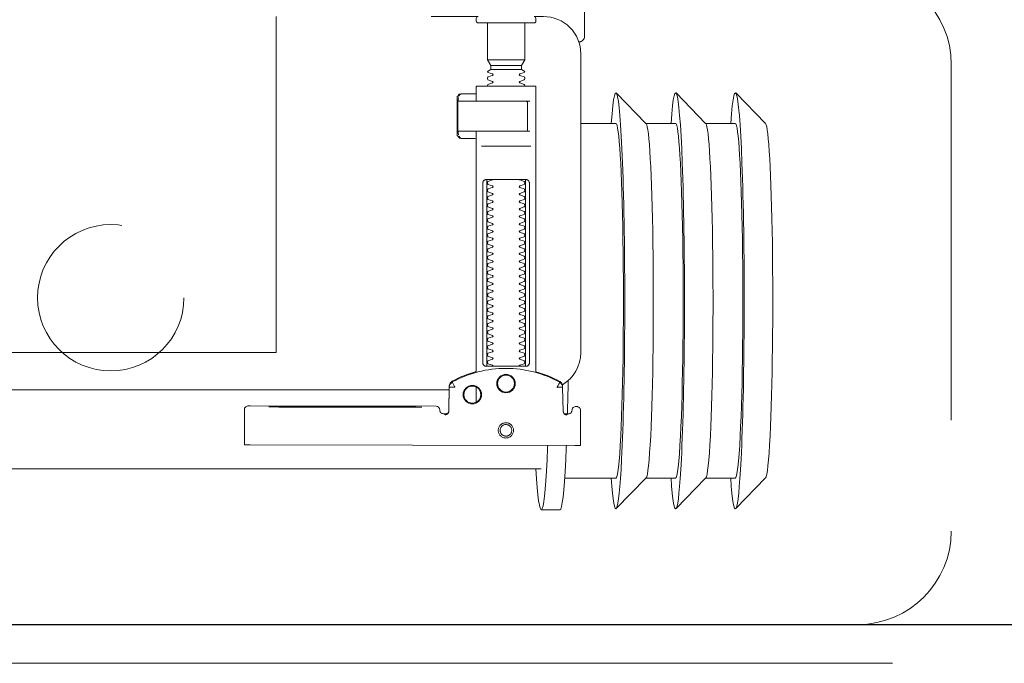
# Model space of a CAD drawing. Header units: millimetres. Extents: x 23192 to 177760, y -399809 to -79279.
# Tile 702 of 830: x 74046 to 74073, y -194641 to -194623. Entities that reach past the tile are written whole.
import ezdxf

# ---------------------------------------------------------------- set-up
doc = ezdxf.new("R2010")
doc.units = ezdxf.units.MM
doc.linetypes.add('DASHDOT', pattern=[25.4, 12.7, -6.35, 0, -6.35])
doc.linetypes.add('HIDDEN2', pattern=[4.7625, 3.175, -1.5875])
doc.layers.get('0').update_dxf_attribs({"lineweight": 0})
for name, color, linetype, lineweight in [('!! 0_ Istn-sciany', 3, 'Continuous', 30), ('!! 0_Osie', 1, 'DASHDOT', 13), ('!! wymiary osi', 250, 'Continuous', 9), ('0-osie-liniA', 14, 'DASHDOT', 5)]:
    doc.layers.add(name, color=color, linetype=linetype, lineweight=lineweight)
doc.layers.add('!! 2_WYBURZENIA DO REMONTU', color=7, linetype='Continuous', lineweight=0, true_color=0x4d4d4d, plot=False)
doc.layers.add('!!_@ wypos sanit nd', color=7, linetype='Continuous', lineweight=0, plot=False)
doc.styles.add('TXT', font='simplex.shx')
doc.dimstyles.new('DIM50', dxfattribs={"dimscale": 5, "dimtxt": 2.5, "dimasz": 1.5, "dimexe": 0, "dimexo": 0, "dimgap": 0.5, "dimtad": 1, "dimdec": 4, "dimrnd": 0.5, "dimdsep": 46, "dimtxsty": 'TXT', "dimblk1": 'TICK1', "dimblk2": 'TICK1', "dimsah": 1, "dimcen": 0, "dimse1": 1, "dimse2": 1, "dimclrd": 1, "dimclre": 7, "dimclrt": 9, "dimadec": 0, "dimazin": 0, "dimtfac": 1, "dimtdec": 4, "dimtmove": 2, "dimatfit": 3, "dimldrblk": 'TICK1', "dimfxl": 1, "dimtolj": 1, "dimarcsym": 0})

# ---------------------------------------------------------------- blocks, each defined once
blk = doc.blocks.new('A$Cff2eaf8b')
for points in [[(-0.24945, 0.09108), (-0.24147, 0.09927)], [(-0.24136, 0.09113), (-0.23342, 0.09113), (-0.22548, 0.09927)], [(-0.22538, 0.09113), (-0.21743, 0.09113), (-0.2095, 0.09927)], [(-0.18941, 0.09963), (-0.19441, 0.09963)], [(-0.19567, 0.09113), (-0.20939, 0.09113)], [(-0.18941, 0.08863), (-0.04454, 0.08863), (-0.04035, 0.08853), (-0.03617, 0.08824), (-0.032, 0.08775), (-0.02786, 0.08707), (-0.02376, 0.08619), (-0.0197, 0.08513), (-0.0157, 0.08388), (-0.01176, 0.08244), (-0.00789, 0.08082), (-0.0041, 0.07902), (-0.0004, 0.07705), (0.0032, 0.0749), (0.0067, 0.0726), (0.01009, 0.07012), (0.01337, 0.0675)], [(-0.19839, 0.08237), (-0.11148, 0.08219)], [(-0.19594, 0.07411), (-0.19609, 0.07411), (-0.19639, 0.07411), (-0.19593, 0.07402), (-0.19578, 0.07396), (-0.19564, 0.07387), (-0.19551, 0.07376), (-0.1954, 0.07363), (-0.19532, 0.07349), (-0.19526, 0.07333), (-0.19523, 0.07317)], [(-0.16479, 0.06647), (-0.16466, 0.07302), (-0.16465, 0.07318), (-0.16461, 0.07333), (-0.16454, 0.07348), (-0.16445, 0.07361), (-0.16435, 0.07373), (-0.16422, 0.07383), (-0.16409, 0.07391), (-0.16394, 0.07396), (-0.16349, 0.07404), (-0.1638, 0.07405), (-0.16395, 0.07405)], [(-0.12195, 0.07209), (-0.15195, 0.07215)], [(-0.15195, 0.07205), (-0.12195, 0.07199)], [(-0.172, 0.07079), (-0.172, 0.06674)], [(0.16493, 0.0675), (-0.16477, 0.0675)], [(-0.172, 0.06279), (-0.172, -0.00182)], [(-0.1852, 0.06018), (-0.1852, 0.01218)], [(-0.1748, 0.01218), (-0.1748, 0.06018)], [(-0.11847, -0.0325), (-0.11847, 0.0575), (0.11153, 0.0575), (0.11153, -0.0325)], [(-0.17342, 0.00218), (-0.18659, 0.00218)], [(-0.172, 0.00012), (-0.17167, 0.00018), (-0.1682, 0.00018), (-0.1681, 0.00018), (-0.16799, 0.00016), (-0.16789, 0.00007), (-0.16779, 0.00006), (-0.16762, 0.00005), (-0.16752, 0.00005), (-0.16741, 0.00003), (-0.1673, -0.00004), (-0.16725, -0.00018), (-0.16725, -0.00044), (-0.16711, -0.00046), (-0.16701, -0.0005), (-0.16693, -0.00056), (-0.16688, -0.0007), (-0.16688, -0.01094), (-0.16692, -0.01107), (-0.16701, -0.01115), (-0.16725, -0.0112), (-0.16725, -0.01147), (-0.16728, -0.01157), (-0.16735, -0.01164), (-0.16746, -0.01168), (-0.16762, -0.01169), (-0.16775, -0.0117), (-0.16789, -0.01172), (-0.16797, -0.01179), (-0.16807, -0.01182), (-0.1682, -0.01182), (-0.17167, -0.01182), (-0.172, -0.01177)], [(-0.16829, 0.00017), (-0.16772, 0.00003), (-0.16738, -0.00042)], [(-0.18633, -0.00182), (-0.17526, -0.00182), (-0.17367, -0.00182)], [(-0.16723, -0.00083), (-0.16714, -0.00136), (-0.16713, -0.00163)], [(-0.24945, -0.00383), (-0.24147, -0.01202)], [(-0.24136, -0.00387), (-0.23342, -0.00387), (-0.22548, -0.01202)], [(-0.22538, -0.00387), (-0.21743, -0.00387), (-0.2095, -0.01202)], [(-0.2, -0.00387), (-0.20939, -0.00387)], [(-0.18633, -0.00982), (-0.18551, -0.00982), (-0.18567, -0.00972), (-0.1857, -0.00962)], [(-0.16713, -0.01002), (-0.16714, -0.01028), (-0.16723, -0.01081)], [(-0.16738, -0.01122), (-0.16772, -0.01167), (-0.16829, -0.01182)], [(-0.1841, -0.0183), (-0.1759, -0.0183)], [(-0.175, -0.02092), (-0.185, -0.02092)], [(-0.1759, -0.01936), (-0.1841, -0.01936)], [(-0.20001, -0.0258), (-0.19988, -0.02576), (-0.19976, -0.02573), (-0.19963, -0.02571), (-0.19948, -0.02571)], [(-0.20099, -0.02721), (-0.20099, -0.0722)]]:
    blk.add_lwpolyline(points)
for points in [[(-0.19989, 0.08236), (-0.19995, 0.07336, 0.009369), (-0.19994, 0.07293), (-0.19992, 0.07276), (-0.19986, 0.07259), (-0.19979, 0.07243), (-0.19968, 0.07229), (-0.19955, 0.07217), (-0.19941, 0.07208), (-0.19924, 0.07201), (-0.19908, 0.07197), (-0.19895, 0.07196), (-0.1988, 0.07196)], [(-0.16413, 0.07389), (-0.16324, 0.07389), (-0.16303, 0.07386), (-0.16283, 0.0738), (-0.16264, 0.07369), (-0.16249, 0.07354), (-0.16237, 0.07337), (-0.16228, 0.07317), (-0.16225, 0.07297, 0.002299), (-0.16224, 0.07285, 0.40455), (-0.16124, 0.07188), (-0.11145, 0.07178), (-0.11127, 0.07178), (-0.11111, 0.07178), (-0.111, 0.07178), (-0.11083, 0.07179), (-0.11065, 0.07183), (-0.11049, 0.0719), (-0.11033, 0.072), (-0.1102, 0.07212), (-0.11009, 0.07227), (-0.11001, 0.07243), (-0.10996, 0.07261), (-0.10995, 0.07279), (-0.10997, 0.08178), (-0.10998, 0.08217)], [(-0.19576, 0.07395), (-0.19665, 0.07395, 0.282591), (-0.19754, 0.0734), (-0.19758, 0.07331), (-0.19761, 0.0732), (-0.19763, 0.07311), (-0.19764, 0.07296, -0.415352), (-0.19865, 0.07196)], [(-0.19623, 0.07426), (-0.19588, 0.0742), (-0.19555, 0.07399), (-0.19533, 0.07367), (-0.19523, 0.07332), (-0.19513, 0.06676), (-0.19513, 0.0667, 0.265347), (-0.19435, 0.06544, 0.125711), (-0.17997, 0.06173, 0.125711), (-0.16558, 0.06538, 0.26954), (-0.1648, 0.06667), (-0.16467, 0.07322), (-0.16464, 0.07344), (-0.16456, 0.07365), (-0.16444, 0.07383), (-0.16428, 0.07399), (-0.1641, 0.0741), (-0.16389, 0.07417), (-0.16368, 0.0742)], [(-0.15993, -0.0325), (-0.17249, -0.0325, 0.405519), (-0.172, -0.032), (-0.172, -0.0313, 0.414214), (-0.1725, -0.0308), (-0.1875, -0.0308, 0.414214), (-0.188, -0.0313), (-0.188, -0.032, 0.405519), (-0.18751, -0.0325), (-0.19, -0.0325, -0.414214), (-0.2, -0.0225), (-0.2, 0.0575, -0.266001), (-0.19506, 0.06612)], [(-0.19513, 0.06651), (-0.19511, 0.06632), (-0.19509, 0.06622), (-0.19506, 0.06612), (-0.19503, 0.06602), (-0.19498, 0.06592), (-0.19493, 0.06582), (-0.19488, 0.06573), (-0.19482, 0.06564), (-0.19475, 0.06556), (-0.19468, 0.06548), (-0.1946, 0.06541), (-0.19452, 0.06535), (-0.19443, 0.06529), (-0.19434, 0.06524), (-0.19358, 0.06483), (-0.19281, 0.06445), (-0.19203, 0.0641), (-0.19125, 0.06376), (-0.19045, 0.06345), (-0.18964, 0.06316), (-0.18882, 0.06289), (-0.188, 0.06265), (-0.188, -0.01362, 0.414214), (-0.1878, -0.01382), (-0.17545, -0.01382), (-0.1722, -0.01382, 0.414214), (-0.172, -0.01362), (-0.172, -0.00982)], [(-0.172, 0.0626), (-0.17117, 0.06284), (-0.17034, 0.0631), (-0.16952, 0.06339), (-0.16872, 0.0637), (-0.16792, 0.06404), (-0.16713, 0.06439), (-0.16635, 0.06477), (-0.16558, 0.06518), (-0.16557, 0.06518, 0.269546), (-0.16479, 0.06647)], [(-0.18353, 0.01118, 0.182836), (-0.18364, 0.01127), (-0.18485, 0.01168, 0.050055), (-0.185, 0.01194), (-0.185, 0.01222, 0.050055), (-0.18485, 0.01248), (-0.18364, 0.01289, 0.719897), (-0.18364, 0.01327), (-0.18485, 0.01368, 0.050055), (-0.185, 0.01394), (-0.185, 0.01422, 0.050055), (-0.18485, 0.01448), (-0.18364, 0.01489, 0.719897), (-0.18364, 0.01527), (-0.18485, 0.01568, 0.050055), (-0.185, 0.01594), (-0.185, 0.01622, 0.050055), (-0.18485, 0.01648), (-0.18364, 0.01689, 0.719897), (-0.18364, 0.01727), (-0.18485, 0.01768, 0.050055), (-0.185, 0.01794), (-0.185, 0.01822, 0.050055), (-0.18485, 0.01848), (-0.18364, 0.01889, 0.719897), (-0.18364, 0.01927), (-0.18485, 0.01968, 0.050055), (-0.185, 0.01994), (-0.185, 0.02022, 0.050055), (-0.18485, 0.02048), (-0.18364, 0.02089, 0.719897), (-0.18364, 0.02127), (-0.18485, 0.02168, 0.050055), (-0.185, 0.02194), (-0.185, 0.02222, 0.050055), (-0.18485, 0.02248), (-0.18364, 0.02289, 0.719897), (-0.18364, 0.02327), (-0.18485, 0.02368, 0.050055), (-0.185, 0.02394), (-0.185, 0.02422, 0.050055), (-0.18485, 0.02448), (-0.18364, 0.02489, 0.719897), (-0.18364, 0.02527), (-0.18485, 0.02568, 0.050055), (-0.185, 0.02594), (-0.185, 0.02622, 0.050055), (-0.18485, 0.02648), (-0.18364, 0.02689, 0.719897), (-0.18364, 0.02727), (-0.18485, 0.02768, 0.050055), (-0.185, 0.02794), (-0.185, 0.02822, 0.050055), (-0.18485, 0.02848), (-0.18364, 0.02889, 0.719897), (-0.18364, 0.02927), (-0.18485, 0.02968, 0.050055), (-0.185, 0.02994), (-0.185, 0.03022, 0.050055), (-0.18485, 0.03048), (-0.18364, 0.03089, 0.719897), (-0.18364, 0.03127), (-0.18485, 0.03168, 0.050055), (-0.185, 0.03194), (-0.185, 0.03222, 0.050055), (-0.18485, 0.03248), (-0.18364, 0.03289, 0.719897), (-0.18364, 0.03327), (-0.18485, 0.03368, 0.050055), (-0.185, 0.03394), (-0.185, 0.03422, 0.050055), (-0.18485, 0.03448), (-0.18364, 0.03489, 0.719897), (-0.18364, 0.03527), (-0.18485, 0.03568, 0.050055), (-0.185, 0.03594), (-0.185, 0.03622, 0.050055), (-0.18485, 0.03648), (-0.18364, 0.03689, 0.719897), (-0.18364, 0.03727), (-0.18485, 0.03768, 0.050055), (-0.185, 0.03794), (-0.185, 0.03822, 0.050055), (-0.18485, 0.03848), (-0.18364, 0.03889, 0.719897), (-0.18364, 0.03927), (-0.18485, 0.03968, 0.050055), (-0.185, 0.03994), (-0.185, 0.04022, 0.050055), (-0.18485, 0.04048), (-0.18364, 0.04089, 0.719897), (-0.18364, 0.04127), (-0.18485, 0.04168, 0.050055), (-0.185, 0.04194), (-0.185, 0.04222, 0.050055), (-0.18485, 0.04248), (-0.18364, 0.04289, 0.719897), (-0.18364, 0.04327), (-0.18485, 0.04368, 0.050055), (-0.185, 0.04394), (-0.185, 0.04422, 0.050055), (-0.18485, 0.04448), (-0.18364, 0.04489, 0.719897), (-0.18364, 0.04527), (-0.18485, 0.04568, 0.050055), (-0.185, 0.04594), (-0.185, 0.04622, 0.050055), (-0.18485, 0.04648), (-0.18364, 0.04689, 0.719897), (-0.18364, 0.04727), (-0.18485, 0.04768, 0.050055), (-0.185, 0.04794), (-0.185, 0.04822, 0.050055), (-0.18485, 0.04848), (-0.18364, 0.04889, 0.719897), (-0.18364, 0.04927), (-0.18485, 0.04968, 0.050055), (-0.185, 0.04994), (-0.185, 0.05022, 0.050055), (-0.18485, 0.05048), (-0.18364, 0.05089, 0.719897), (-0.18364, 0.05127), (-0.18485, 0.05168, 0.050055), (-0.185, 0.05194), (-0.185, 0.05222, 0.050055), (-0.18485, 0.05248), (-0.18364, 0.05289, 0.719897), (-0.18364, 0.05327), (-0.18485, 0.05368, 0.050055), (-0.185, 0.05394), (-0.185, 0.05422, 0.050055), (-0.18485, 0.05448), (-0.18364, 0.05489, 0.719897), (-0.18364, 0.05527), (-0.18485, 0.05568, 0.050055), (-0.185, 0.05594), (-0.185, 0.05622, 0.050055), (-0.18485, 0.05648), (-0.18364, 0.05689, 0.719897), (-0.18364, 0.05727), (-0.18485, 0.05768, 0.050055), (-0.185, 0.05794), (-0.185, 0.05822, 0.050055), (-0.18485, 0.05848), (-0.18364, 0.05889, 0.719897), (-0.18364, 0.05927), (-0.18485, 0.05968, 0.050055), (-0.185, 0.05994), (-0.185, 0.06022, 0.050055), (-0.18485, 0.06048), (-0.18364, 0.06089, 0.474594), (-0.18353, 0.06118)], [(-0.17647, 0.06118, 0.474594), (-0.17636, 0.06089), (-0.17515, 0.06048, 0.050055), (-0.175, 0.06022), (-0.175, 0.05994, 0.050055), (-0.17515, 0.05968), (-0.17636, 0.05927, 0.719897), (-0.17636, 0.05889), (-0.17515, 0.05848, 0.050055), (-0.175, 0.05822), (-0.175, 0.05794, 0.050055), (-0.17515, 0.05768), (-0.17636, 0.05727, 0.719897), (-0.17636, 0.05689), (-0.17515, 0.05648, 0.050055), (-0.175, 0.05622), (-0.175, 0.05594, 0.050055), (-0.17515, 0.05568), (-0.17636, 0.05527, 0.719897), (-0.17636, 0.05489), (-0.17515, 0.05448, 0.050055), (-0.175, 0.05422), (-0.175, 0.05394, 0.050055), (-0.17515, 0.05368), (-0.17636, 0.05327, 0.719897), (-0.17636, 0.05289), (-0.17515, 0.05248, 0.050055), (-0.175, 0.05222), (-0.175, 0.05194, 0.050055), (-0.17515, 0.05168), (-0.17636, 0.05127, 0.719897), (-0.17636, 0.05089), (-0.17515, 0.05048, 0.050055), (-0.175, 0.05022), (-0.175, 0.04994, 0.050055), (-0.17515, 0.04968), (-0.17636, 0.04927, 0.719897), (-0.17636, 0.04889), (-0.17515, 0.04848, 0.050055), (-0.175, 0.04822), (-0.175, 0.04794, 0.050055), (-0.17515, 0.04768), (-0.17636, 0.04727, 0.719897), (-0.17636, 0.04689), (-0.17515, 0.04648, 0.050055), (-0.175, 0.04622), (-0.175, 0.04594, 0.050055), (-0.17515, 0.04568), (-0.17636, 0.04527, 0.719897), (-0.17636, 0.04489), (-0.17515, 0.04448, 0.050055), (-0.175, 0.04422), (-0.175, 0.04394, 0.050055), (-0.17515, 0.04368), (-0.17636, 0.04327, 0.719897), (-0.17636, 0.04289), (-0.17515, 0.04248, 0.050055), (-0.175, 0.04222), (-0.175, 0.04194, 0.050055), (-0.17515, 0.04168), (-0.17636, 0.04127, 0.719897), (-0.17636, 0.04089), (-0.17515, 0.04048, 0.050055), (-0.175, 0.04022), (-0.175, 0.03994, 0.050055), (-0.17515, 0.03968), (-0.17636, 0.03927, 0.719897), (-0.17636, 0.03889), (-0.17515, 0.03848, 0.050055), (-0.175, 0.03822), (-0.175, 0.03794, 0.050055), (-0.17515, 0.03768), (-0.17636, 0.03727, 0.719897), (-0.17636, 0.03689), (-0.17515, 0.03648, 0.050055), (-0.175, 0.03622), (-0.175, 0.03594, 0.050055), (-0.17515, 0.03568), (-0.17636, 0.03527, 0.719897), (-0.17636, 0.03489), (-0.17515, 0.03448, 0.050055), (-0.175, 0.03422), (-0.175, 0.03394, 0.050055), (-0.17515, 0.03368), (-0.17636, 0.03327, 0.719897), (-0.17636, 0.03289), (-0.17515, 0.03248, 0.050055), (-0.175, 0.03222), (-0.175, 0.03194, 0.050055), (-0.17515, 0.03168), (-0.17636, 0.03127, 0.719897), (-0.17636, 0.03089), (-0.17515, 0.03048, 0.050055), (-0.175, 0.03022), (-0.175, 0.02994, 0.050055), (-0.17515, 0.02968), (-0.17636, 0.02927, 0.719897), (-0.17636, 0.02889), (-0.17515, 0.02848, 0.050055), (-0.175, 0.02822), (-0.175, 0.02794, 0.050055), (-0.17515, 0.02768), (-0.17636, 0.02727, 0.719897), (-0.17636, 0.02689), (-0.17515, 0.02648, 0.050055), (-0.175, 0.02622), (-0.175, 0.02594, 0.050055), (-0.17515, 0.02568), (-0.17636, 0.02527, 0.719897), (-0.17636, 0.02489), (-0.17515, 0.02448, 0.050055), (-0.175, 0.02422), (-0.175, 0.02394, 0.050055), (-0.17515, 0.02368), (-0.17636, 0.02327, 0.719897), (-0.17636, 0.02289), (-0.17515, 0.02248, 0.050055), (-0.175, 0.02222), (-0.175, 0.02194, 0.050055), (-0.17515, 0.02168), (-0.17636, 0.02127, 0.719897), (-0.17636, 0.02089), (-0.17515, 0.02048, 0.050055), (-0.175, 0.02022), (-0.175, 0.01994, 0.050055), (-0.17515, 0.01968), (-0.17636, 0.01927, 0.719897), (-0.17636, 0.01889), (-0.17515, 0.01848, 0.050055), (-0.175, 0.01822), (-0.175, 0.01794, 0.050055), (-0.17515, 0.01768), (-0.17636, 0.01727, 0.719897), (-0.17636, 0.01689), (-0.17515, 0.01648, 0.050055), (-0.175, 0.01622), (-0.175, 0.01594, 0.050055), (-0.17515, 0.01568), (-0.17636, 0.01527, 0.719897), (-0.17636, 0.01489), (-0.17515, 0.01448, 0.050055), (-0.175, 0.01422), (-0.175, 0.01394, 0.050055), (-0.17515, 0.01368), (-0.17636, 0.01327, 0.719897), (-0.17636, 0.01289), (-0.17515, 0.01248, 0.050055), (-0.175, 0.01222), (-0.175, 0.01194, 0.050055), (-0.17515, 0.01168), (-0.17636, 0.01127, 0.182836), (-0.17647, 0.01118)], [(-0.1857, -0.00202), (-0.1857, -0.00962), (-0.1857, -0.00202), (-0.18567, -0.00192), (-0.18559, -0.00184), (-0.17696, -0.00182), (-0.16725, -0.00182, -0.414214), (-0.16705, -0.00202), (-0.16705, -0.00962, -0.414214), (-0.16725, -0.00982), (-0.18543, -0.00982), (-0.18553, -0.00978), (-0.1856, -0.00962)], [(-0.185, -0.01382), (-0.185, -0.01406, -0.050055), (-0.18485, -0.01432), (-0.18364, -0.01473, -0.719897), (-0.18364, -0.01511), (-0.18485, -0.01552, -0.050055), (-0.185, -0.01578), (-0.185, -0.01606, -0.050055), (-0.18485, -0.01632), (-0.18364, -0.01673, -0.719897), (-0.18364, -0.01711), (-0.18485, -0.01752, -0.050055), (-0.185, -0.01778), (-0.1841, -0.0183), (-0.1841, -0.01936), (-0.185, -0.02092), (-0.185, -0.0308)], [(-0.175, -0.01382), (-0.175, -0.01406, 0.050055), (-0.17515, -0.01432), (-0.17636, -0.01473, 0.719897), (-0.17636, -0.01511), (-0.17515, -0.01552, 0.050055), (-0.175, -0.01578), (-0.175, -0.01606, 0.050055), (-0.17515, -0.01632), (-0.17636, -0.01673, 0.719897), (-0.17636, -0.01711), (-0.17515, -0.01752, 0.050055), (-0.175, -0.01778), (-0.1759, -0.0183), (-0.1759, -0.01936), (-0.175, -0.02092), (-0.175, -0.0308)], [(-0.20011, -0.02584, 0.091301), (-0.20056, -0.02614, 0.198909), (-0.20099, -0.02721)], [(-0.19945, -0.02578, 0.170835), (-0.20011, -0.02584)]]:
    blk.add_lwpolyline(points, format="xyb")
for points in [[(-0.17994, 0.08038), (-0.17974, 0.08037), (-0.17954, 0.08034), (-0.17935, 0.08029), (-0.17916, 0.08022), (-0.17897, 0.08013), (-0.1788, 0.08003), (-0.17864, 0.07991), (-0.17849, 0.07978), (-0.17836, 0.07963), (-0.17824, 0.07947), (-0.17814, 0.07929), (-0.17805, 0.07911), (-0.17798, 0.07892), (-0.17793, 0.07873), (-0.17791, 0.07853), (-0.1779, 0.07833), (-0.17791, 0.07813), (-0.17794, 0.07793), (-0.17799, 0.07773), (-0.17805, 0.07754), (-0.17814, 0.07736), (-0.17824, 0.07719), (-0.17836, 0.07703), (-0.1785, 0.07688), (-0.17865, 0.07675), (-0.17881, 0.07663), (-0.17898, 0.07652), (-0.17916, 0.07644), (-0.17935, 0.07637), (-0.17955, 0.07632), (-0.17975, 0.07629), (-0.17995, 0.07628), (-0.18015, 0.07629), (-0.18035, 0.07632), (-0.18054, 0.07637), (-0.18073, 0.07644), (-0.18091, 0.07653), (-0.18109, 0.07663), (-0.18125, 0.07675), (-0.18139, 0.07689), (-0.18153, 0.07704), (-0.18165, 0.0772), (-0.18175, 0.07737), (-0.18184, 0.07755), (-0.1819, 0.07774), (-0.18195, 0.07794), (-0.18198, 0.07813), (-0.18199, 0.07834), (-0.18198, 0.07854), (-0.18195, 0.07873), (-0.1819, 0.07893), (-0.18183, 0.07912), (-0.18175, 0.0793), (-0.18164, 0.07947), (-0.18152, 0.07963), (-0.18139, 0.07978), (-0.18124, 0.07992), (-0.18108, 0.08004), (-0.18091, 0.08014), (-0.18072, 0.08022), (-0.18053, 0.08029), (-0.18034, 0.08034), (-0.18014, 0.08037)], [(-0.17994, 0.07987), (-0.17979, 0.07987), (-0.17964, 0.07984), (-0.17949, 0.07981), (-0.17935, 0.07976), (-0.17921, 0.07969), (-0.17908, 0.07961), (-0.17896, 0.07952), (-0.17885, 0.07942), (-0.17874, 0.07931), (-0.17865, 0.07918), (-0.17858, 0.07905), (-0.17851, 0.07892), (-0.17846, 0.07877), (-0.17842, 0.07862), (-0.1784, 0.07847), (-0.17839, 0.07832), (-0.1784, 0.07817), (-0.17842, 0.07802), (-0.17846, 0.07787), (-0.17851, 0.07773), (-0.17858, 0.07759), (-0.17866, 0.07746), (-0.17875, 0.07734), (-0.17885, 0.07723), (-0.17896, 0.07712), (-0.17909, 0.07703), (-0.17922, 0.07696), (-0.17935, 0.07689), (-0.1795, 0.07684), (-0.17964, 0.0768), (-0.1798, 0.07678), (-0.17995, 0.07677), (-0.1801, 0.07678), (-0.18025, 0.07681), (-0.1804, 0.07684), (-0.18054, 0.07689), (-0.18068, 0.07696), (-0.18081, 0.07704), (-0.18093, 0.07713), (-0.18104, 0.07723), (-0.18114, 0.07734), (-0.18123, 0.07747), (-0.18131, 0.0776), (-0.18138, 0.07773), (-0.18143, 0.07788), (-0.18146, 0.07803), (-0.18149, 0.07818), (-0.18149, 0.07833), (-0.18149, 0.07848), (-0.18146, 0.07863), (-0.18143, 0.07878), (-0.18137, 0.07892), (-0.18131, 0.07906), (-0.18123, 0.07919), (-0.18114, 0.07931), (-0.18104, 0.07942), (-0.18092, 0.07952), (-0.1808, 0.07962), (-0.18067, 0.07969), (-0.18053, 0.07976), (-0.18039, 0.07981), (-0.18024, 0.07985), (-0.18009, 0.07987)], [(-0.17471, 0.06118), (-0.17462, 0.06118), (-0.17454, 0.06117), (-0.17445, 0.06115), (-0.17437, 0.06113), (-0.17428, 0.06109), (-0.1742, 0.06105), (-0.17413, 0.061), (-0.17406, 0.06095), (-0.174, 0.06088), (-0.17394, 0.06081), (-0.17389, 0.06072), (-0.17384, 0.06062), (-0.17381, 0.06052), (-0.17378, 0.06041), (-0.17376, 0.06029), (-0.17376, 0.06018), (-0.17376, 0.01218), (-0.17376, 0.01206), (-0.17378, 0.01195), (-0.17381, 0.01184), (-0.17384, 0.01173), (-0.17389, 0.01164), (-0.17394, 0.01155), (-0.174, 0.01148), (-0.17406, 0.01141), (-0.17413, 0.01135), (-0.1742, 0.01131), (-0.17428, 0.01126), (-0.17437, 0.01123), (-0.17445, 0.01121), (-0.17454, 0.01119), (-0.17462, 0.01118), (-0.17471, 0.01118), (-0.18529, 0.01118), (-0.18538, 0.01118), (-0.18547, 0.01119), (-0.18555, 0.01121), (-0.18564, 0.01123), (-0.18572, 0.01126), (-0.1858, 0.01131), (-0.18587, 0.01135), (-0.18594, 0.01141), (-0.18601, 0.01148), (-0.18606, 0.01155), (-0.18612, 0.01164), (-0.18616, 0.01173), (-0.1862, 0.01184), (-0.18623, 0.01195), (-0.18624, 0.01206), (-0.18625, 0.01218), (-0.18625, 0.06018), (-0.18624, 0.06029), (-0.18623, 0.06041), (-0.1862, 0.06052), (-0.18616, 0.06062), (-0.18612, 0.06072), (-0.18606, 0.06081), (-0.18601, 0.06088), (-0.18594, 0.06095), (-0.18587, 0.061), (-0.1858, 0.06105), (-0.18572, 0.06109), (-0.18564, 0.06113), (-0.18555, 0.06115), (-0.18547, 0.06117), (-0.18538, 0.06118), (-0.18529, 0.06118)]]:
    blk.add_lwpolyline(points, close=True)
for points in [[(-0.19436, 0.06548), (-0.19435, 0.06548), (-0.19435, 0.06548), (-0.19435, 0.06548), (-0.19435, 0.06548), (-0.19435, 0.06548), (-0.19435, 0.06548), (-0.19435, 0.06548), (-0.19435, 0.06548), (-0.19435, 0.06548), (-0.19435, 0.06548), (-0.19435, 0.06548), (-0.19435, 0.06548), (-0.19435, 0.06548), (-0.19435, 0.06548), (-0.19435, 0.06548), (-0.19435, 0.06548), (-0.19435, 0.06548), (-0.19435, 0.06548), (-0.19435, 0.06549), (-0.19435, 0.06549), (-0.19435, 0.06549), (-0.19435, 0.06549), (-0.19435, 0.06549), (-0.19435, 0.06549), (-0.19435, 0.0655), (-0.19435, 0.0655), (-0.19434, 0.0655), (-0.19434, 0.06551), (-0.19434, 0.06551), (-0.19434, 0.06552), (-0.19433, 0.06552), (-0.19433, 0.06553), (-0.19433, 0.06553), (-0.19433, 0.06554), (-0.19432, 0.06554), (-0.19432, 0.06555), (-0.19432, 0.06555), (-0.19432, 0.06556), (-0.19431, 0.06556), (-0.19431, 0.06557), (-0.19431, 0.06558), (-0.1943, 0.06558), (-0.1943, 0.06559), (-0.19429, 0.0656), (-0.19429, 0.06561), (-0.19429, 0.06561), (-0.19428, 0.06562), (-0.19428, 0.06563), (-0.19427, 0.06564), (-0.19427, 0.06565), (-0.19426, 0.06566), (-0.19426, 0.06566), (-0.19425, 0.06567), (-0.19425, 0.06568), (-0.19424, 0.06569), (-0.19424, 0.0657), (-0.19423, 0.06571), (-0.19423, 0.06572), (-0.19422, 0.06573), (-0.19422, 0.06574), (-0.19421, 0.06575), (-0.1942, 0.06576), (-0.1942, 0.06578), (-0.19419, 0.06579), (-0.19419, 0.0658), (-0.19418, 0.06581), (-0.19417, 0.06582), (-0.19417, 0.06583), (-0.19416, 0.06585), (-0.19415, 0.06586), (-0.19414, 0.06588), (-0.19413, 0.06591), (-0.19411, 0.06594), (-0.1941, 0.06596), (-0.19408, 0.06599), (-0.19407, 0.06602), (-0.19405, 0.06605), (-0.19395, 0.06623), (-0.19393, 0.06626), (-0.1939, 0.06633), (-0.19388, 0.06636), (-0.19386, 0.0664), (-0.19384, 0.06643), (-0.19382, 0.06646), (-0.1938, 0.0665), (-0.19378, 0.06653), (-0.19377, 0.06657), (-0.19376, 0.06659), (-0.19375, 0.0666), (-0.19375, 0.0666), (-0.19374, 0.06662), (-0.19373, 0.06663), (-0.19372, 0.06664), (-0.19372, 0.06665), (-0.19371, 0.06666), (-0.19371, 0.06667), (-0.19371, 0.06667), (-0.1937, 0.06668), (-0.1937, 0.06668), (-0.1937, 0.06668), (-0.1937, 0.06669), (-0.1937, 0.06669), (-0.1937, 0.0667), (-0.19369, 0.06671), (-0.19369, 0.06671), (-0.19369, 0.06672), (-0.19368, 0.06672), (-0.19368, 0.06672), (-0.19368, 0.06673), (-0.19367, 0.06673), (-0.19367, 0.06674), (-0.19367, 0.06674), (-0.19366, 0.06674), (-0.19365, 0.06675), (-0.19365, 0.06675), (-0.19364, 0.06676), (-0.19364, 0.06676), (-0.19364, 0.06676), (-0.19364, 0.06677), (-0.19363, 0.06677), (-0.19363, 0.06678), (-0.19363, 0.06678), (-0.19363, 0.06678), (-0.19363, 0.06679), (-0.19363, 0.06679), (-0.19363, 0.0668), (-0.19363, 0.0668), (-0.19363, 0.06681), (-0.19364, 0.06681), (-0.19364, 0.06681), (-0.19364, 0.06682), (-0.19364, 0.06682), (-0.19364, 0.06682), (-0.19365, 0.06682), (-0.19365, 0.06682), (-0.19365, 0.06682), (-0.19365, 0.06682), (-0.19365, 0.06682), (-0.19366, 0.06682), (-0.19366, 0.06682), (-0.19366, 0.06682), (-0.19366, 0.06682), (-0.19366, 0.06682), (-0.19367, 0.06682), (-0.19367, 0.06682), (-0.19367, 0.06682), (-0.19367, 0.06682), (-0.19367, 0.06682), (-0.19368, 0.06682), (-0.19368, 0.06682), (-0.19369, 0.06682), (-0.19369, 0.06682), (-0.19369, 0.06681), (-0.1937, 0.06681), (-0.1937, 0.06681), (-0.19371, 0.06681), (-0.19371, 0.06681), (-0.19371, 0.06681), (-0.19371, 0.06681), (-0.19372, 0.0668), (-0.19372, 0.0668), (-0.19373, 0.0668), (-0.19373, 0.0668), (-0.19374, 0.0668), (-0.19374, 0.0668), (-0.19374, 0.0668), (-0.19375, 0.0668), (-0.19375, 0.06681), (-0.19376, 0.06681), (-0.19376, 0.06681), (-0.19377, 0.06681), (-0.19377, 0.06681), (-0.19377, 0.06681), (-0.19377, 0.06681), (-0.19378, 0.06681), (-0.19378, 0.06681), (-0.19378, 0.06681), (-0.19378, 0.06681), (-0.19379, 0.06681), (-0.19379, 0.06681), (-0.19379, 0.06681), (-0.19379, 0.06681), (-0.1938, 0.06681), (-0.1938, 0.06681), (-0.19381, 0.06681), (-0.19381, 0.06681), (-0.19382, 0.06681), (-0.19383, 0.06681), (-0.19383, 0.06681), (-0.19384, 0.06681), (-0.19385, 0.06681), (-0.19385, 0.06681), (-0.19386, 0.06681), (-0.19387, 0.06681), (-0.19388, 0.06681), (-0.19389, 0.06681), (-0.19389, 0.0668), (-0.1939, 0.0668), (-0.19391, 0.0668), (-0.19392, 0.0668), (-0.19397, 0.0668), (-0.19398, 0.0668), (-0.19399, 0.0668), (-0.194, 0.0668), (-0.19401, 0.0668), (-0.19402, 0.0668), (-0.19403, 0.0668), (-0.19405, 0.0668), (-0.19406, 0.0668), (-0.19407, 0.0668), (-0.19408, 0.0668), (-0.19409, 0.0668), (-0.1941, 0.0668), (-0.19412, 0.0668), (-0.19417, 0.0668), (-0.19419, 0.0668), (-0.19421, 0.0668), (-0.19424, 0.0668), (-0.19426, 0.0668), (-0.19429, 0.0668), (-0.19431, 0.0668), (-0.19433, 0.0668), (-0.19436, 0.0668), (-0.19438, 0.06679), (-0.19455, 0.06679), (-0.19457, 0.06679), (-0.19459, 0.06679), (-0.19461, 0.06679), (-0.19463, 0.06679), (-0.19464, 0.06679), (-0.19465, 0.06679), (-0.19466, 0.06679), (-0.19467, 0.06679), (-0.19468, 0.06679), (-0.19469, 0.06679), (-0.1947, 0.06679), (-0.19471, 0.06679), (-0.19472, 0.06679), (-0.19473, 0.06679), (-0.19474, 0.06679), (-0.19474, 0.06679), (-0.19475, 0.06679), (-0.19476, 0.06679), (-0.19477, 0.06679), (-0.19478, 0.06679), (-0.19479, 0.06679), (-0.1948, 0.06679), (-0.1948, 0.06679), (-0.19481, 0.06679), (-0.19482, 0.06678), (-0.19483, 0.06678), (-0.19484, 0.06678), (-0.19484, 0.06678), (-0.19485, 0.06678), (-0.19486, 0.06678), (-0.19487, 0.06678), (-0.19487, 0.06678), (-0.19488, 0.06678), (-0.19489, 0.06678), (-0.1949, 0.06678), (-0.1949, 0.06678), (-0.19491, 0.06678), (-0.19492, 0.06678), (-0.19492, 0.06678), (-0.19493, 0.06678), (-0.19494, 0.06678), (-0.19494, 0.06678), (-0.19495, 0.06678), (-0.19496, 0.06678), (-0.19496, 0.06678), (-0.19497, 0.06678), (-0.19499, 0.06678), (-0.19499, 0.06678), (-0.195, 0.06678), (-0.195, 0.06678), (-0.19501, 0.06678), (-0.19501, 0.06678), (-0.19502, 0.06678), (-0.19502, 0.06678), (-0.19503, 0.06678), (-0.19503, 0.06678), (-0.19504, 0.06678), (-0.19504, 0.06678), (-0.19505, 0.06678), (-0.19505, 0.06678), (-0.19505, 0.06678), (-0.19506, 0.06678), (-0.19506, 0.06678), (-0.19507, 0.06678), (-0.19507, 0.06678), (-0.19507, 0.06678), (-0.19508, 0.06678), (-0.19508, 0.06678), (-0.19508, 0.06678), (-0.19509, 0.06678), (-0.19509, 0.06678), (-0.19509, 0.06678), (-0.1951, 0.06678), (-0.1951, 0.06678), (-0.1951, 0.06678), (-0.19511, 0.06678), (-0.19511, 0.06678), (-0.19511, 0.06678), (-0.19511, 0.06678), (-0.19511, 0.06678), (-0.19512, 0.06678), (-0.19512, 0.06678), (-0.19512, 0.06678), (-0.19512, 0.06678), (-0.19512, 0.06678), (-0.19512, 0.06678), (-0.19513, 0.06678), (-0.19513, 0.06677), (-0.19513, 0.06677), (-0.19513, 0.06677), (-0.19513, 0.06677), (-0.19513, 0.06677), (-0.19513, 0.06677), (-0.19513, 0.06677), (-0.19513, 0.06677), (-0.19513, 0.06677), (-0.19513, 0.06677), (-0.19513, 0.06677), (-0.19513, 0.06677), (-0.19513, 0.06677), (-0.19513, 0.06677), (-0.19513, 0.06677), (-0.19513, 0.06678), (-0.19513, 0.06678), (-0.19513, 0.06678), (-0.19513, 0.06678), (-0.19513, 0.06678), (-0.19513, 0.06678), (-0.19513, 0.06678), (-0.19513, 0.06678), (-0.19513, 0.06678), (-0.19513, 0.06678), (-0.19513, 0.06678), (-0.19513, 0.06678), (-0.19513, 0.06678), (-0.19513, 0.06678), (-0.19513, 0.06678), (-0.19513, 0.06677), (-0.19513, 0.06677, 0.269547)], [(-0.1648, 0.06671), (-0.16481, 0.06671), (-0.16485, 0.06672), (-0.16497, 0.06672), (-0.16603, 0.06675), (-0.16612, 0.06675), (-0.16616, 0.06675), (-0.1662, 0.06675), (-0.16623, 0.06676), (-0.16627, 0.06677), (-0.1663, 0.06675), (-0.1663, 0.06672), (-0.16628, 0.0667), (-0.16625, 0.06667), (-0.16623, 0.06663), (-0.16622, 0.0666), (-0.1662, 0.06657), (-0.16561, 0.06549), (-0.1656, 0.06545), (-0.16558, 0.06542, 0.269546)]]:
    blk.add_lwpolyline(points, format="xyb", close=True)
for centre, radius in [((-0.17096, 0.06877), 0.00247), ((-0.17096, 0.06877), 0.00227), ((-0.17997, 0.06579), 0.00247), ((-0.17997, 0.06579), 0.00227)]:
    blk.add_circle(centre, radius)
for centre, major_axis, ratio, start_param, end_param in [((-0.24136, 0.04363), (0, 0.0557), 0.04256, 5.733752, 6.988802), ((-0.22538, 0.04363), (0, 0.0557), 0.04256, 5.733752, 6.988802), ((-0.20939, 0.04363), (0, 0.0557), 0.04256, 5.733752, 6.988802), ((-0.18941, 0.04363), (0, 0.056), 0.04256, 5.645661, 6.988802), ((-0.19441, 0.04363), (0, 0.056), 0.04256, 0, 0.705617), ((-0.24936, 0.04363), (0, 0.0475), 0.04256, 0.043665, 0.705617), ((-0.24136, 0.04363), (0, 0.0475), 0.04256, 0, 0.705617), ((-0.23337, 0.04363), (0, 0.0475), 0.04256, 0.043665, 0.705617), ((-0.22538, 0.04363), (0, 0.0475), 0.04256, 0, 0.705617), ((-0.21739, 0.04363), (0, 0.0475), 0.04256, 0.043665, 0.705617), ((-0.20939, 0.04363), (0, 0.0475), 0.04256, 0, 0.705617), ((-0.24136, 0.04363), (0, 0.0557), 0.04256, 0.705617, 3.691026), ((-0.22538, 0.04363), (0, 0.0557), 0.04256, 0.705617, 3.691026), ((-0.20939, 0.04363), (0, 0.0557), 0.04256, 0.705617, 3.691026), ((-0.19441, 0.04363), (0, 0.056), 0.04256, 0.705617, 0.806963), ((-0.18941, 0.04363), (0, 0.056), 0.04256, 0.705617, 0.807212), ((-0.19839, 0.08235), (-0.0015, 0), 0.008726, 4.712674, 6.283151), ((-0.11148, 0.08218), (-0.0015, 0), 0.008726, 3.141878, 4.712682), ((-0.24936, 0.04363), (0, 0.0475), 0.04256, 0.705617, 3.097928), ((-0.24136, 0.04363), (0, 0.0475), 0.04256, 0.705617, 3.141593), ((-0.23337, 0.04363), (0, 0.0475), 0.04256, 0.705617, 3.097928), ((-0.22538, 0.04363), (0, 0.0475), 0.04256, 0.705617, 3.141593), ((-0.21739, 0.04363), (0, 0.0475), 0.04256, 0.705617, 3.097928), ((-0.20939, 0.04363), (0, 0.0475), 0.04256, 0.705617, 3.141593), ((-0.19664, 0.07495), (-0.000002, -0.001), 0.000289, 6.274459, 6.283185), ((-0.19441, 0.04363), (0, 0.056), 0.04256, 0.998527, 1.179108), ((-0.16324, 0.07489), (-0.000002, -0.001), 0.000289, 6.274459, 6.283185), ((-0.19879, 0.07296), (-0.000011, -0.001), 0.706875, 0, 0.012337), ((-0.19844, 0.07196), (-0.000501, 0.000001), 0.008726, 0.786107, 1.14947), ((-0.19864, 0.07296), (-0.000006, -0.001), 0.408573, 0, 0.00956), ((-0.15195, 0.0721), (0.0055, -0.00001), 0.008726, 1.571085, 4.712678), ((-0.12195, 0.07204), (0.0055, -0.00001), 0.008726, 4.712678, 7.854271), ((-0.19463, 0.06658), (-0.0005, -0.000008), 0.017454, 0, 0.000137), ((-0.1653, 0.06668), (0.0005, -0.00001), 0.000006, 6.282744, 6.283185), ((-0.1852, 0.06018), (0, 0.001), 0.000289, 4.712389, 6.283185), ((-0.1748, 0.06018), (0, -0.001), 0.000289, 1.570796, 3.141593), ((-0.1852, 0.01218), (0, -0.001), 0.000289, 0, 1.570796), ((-0.1748, 0.01218), (0, -0.001), 0.000289, 0, 1.570796), ((-0.16763, -0.00015), (0.000004, 0.0002), 0.133184, 0.00502, 0.005026), ((-0.16723, -0.00065), (0.000013, 0.0002), 0.223, 0.006306, 0.006351), ((-0.16763, -0.01149), (0.000004, -0.0002), 0.133184, 6.278107, 6.278112), ((-0.16723, -0.011), (0.000013, -0.0002), 0.223, 6.276731, 6.276777)]:
    blk.add_ellipse(centre, major_axis=major_axis, ratio=ratio, start_param=start_param, end_param=end_param)
blk = doc.blocks.new('BLOK OSI')
at = {"layer": '0-osie-liniA', "ltscale": 5}
blk.add_lwpolyline([(48639.25763, -194702.0883), (55442.2848, -194702.0883)], dxfattribs=at)
blk = doc.blocks.new('TICK1')
at = {"color": 0}
for p, q in [((0, -1.4), (0, 1.4)), ((0, 0), (-1, 0))]:
    blk.add_line(p, q, dxfattribs=at)
at = {"color": 2}
blk.add_line((-1, -1), (1, 1), dxfattribs=at)
blk = doc.blocks.new('*D1930')
at = {"layer": '!! wymiary osi', "color": 1, "lineweight": -2, "transparency": 16777216}
blk.add_line((73777.923, -194606.38), (74084.923, -194606.38), dxfattribs=at)
at = {"layer": 'DEFPOINTS', "color": 0, "transparency": 16777216}
for p in [(74092.423, -194606.38), (73770.423, -194639.588), (74092.423, -194639.588)]:
    blk.add_point(p, dxfattribs=at)
at = {"layer": '!! wymiary osi', "color": 1, "lineweight": -2, "transparency": 16777216, "xscale": 7.5, "yscale": 7.5, "zscale": 7.5, "rotation": 180}
blk.add_blockref('TICK1', (73770.423, -194606.38), dxfattribs=at)
at = {"layer": '!! wymiary osi', "color": 1, "lineweight": -2, "transparency": 16777216, "xscale": 7.5, "yscale": 7.5, "zscale": 7.5}
blk.add_blockref('TICK1', (74092.423, -194606.38), dxfattribs=at)
at = {"layer": '!! wymiary osi', "color": 9, "transparency": 16777216, "insert": (73931.423, -194597.63), "char_height": 12.5, "attachment_point": 5, "style": 'TXT'}
blk.add_mtext('\\A1;322', dxfattribs=at)

msp = doc.modelspace()

# ---------------------------------------------------------------- linework, layer by layer
at = {"layer": '!! 0_ Istn-sciany'}
msp.add_lwpolyline([(73814.42327, -194639.5883), (74092.42327, -194639.5883)], dxfattribs=at)
at = {"layer": '!! 2_WYBURZENIA DO REMONTU', "linetype": 'HIDDEN2', "ltscale": 3}
for p, q in [((74071.33994, -194624.5883), (74071.33994, -194637.0883)), ((74068.83994, -194639.5883), (74028.83994, -194639.5883))]:
    msp.add_line(p, q, dxfattribs=at)
msp.add_circle((74048.83994, -194630.8383), 1.95945, dxfattribs=at)
for centre, start, end in [((74068.83994, -194624.5883), 0, 90), ((74068.83994, -194637.0883), 270, 0)]:
    msp.add_arc(centre, 2.5, start, end, dxfattribs=at)

# ---------------------------------------------------------------- block references
at = {"layer": '!! 0_Osie'}
msp.add_blockref('BLOK OSI', (22443.71185, 61.46017), dxfattribs=at)
at = {"layer": '!!_@ wypos sanit nd', "xscale": 100, "yscale": 100, "zscale": 100, "rotation": 180}
msp.add_blockref('A$Cff2eaf8b', (74041.42327, -194626.5563), dxfattribs=at)

# ---------------------------------------------------------------- dimensions: what is measured, and where the dimension line sits
at = {"layer": '!! wymiary osi'}
dim = msp.add_linear_dim(base=(74092.42327, -194606.38034), p1=(73770.42327, -194639.5883), p2=(74092.42327, -194639.5883), dimstyle='DIM50', dxfattribs=at)
dim.commit()
dim.dimension.update_dxf_attribs({"geometry": '*D1930', "text_midpoint": (73931.42327, -194597.63034)})

doc.saveas('drawing.dxf')
